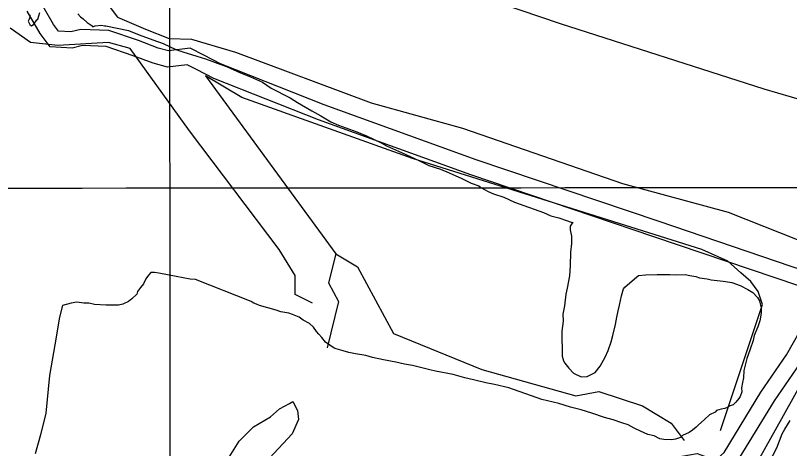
# Model space of a CAD drawing. Extents: x 3297716 to 3335574, y 688621 to 713991.
# Drawn here: x 3306807 to 3308255, y 702608 to 703418 of the extents above; entities that cross this region are included whole.
import ezdxf

# ---------------------------------------------------------------- set-up
doc = ezdxf.new("R2010")
doc.units = 0
for name, color, linetype in [('V-GRID-MAJR', 7, 'Continuous'), ('V-ROAD-CNTR', 7, 'Continuous'), ('V-SITE-VEGE', 7, 'Continuous'), ('V-TOPO-SHOR', 7, 'Continuous')]:
    doc.layers.add(name, color=color, linetype=linetype)

msp = doc.modelspace()

# ---------------------------------------------------------------- linework, layer by layer
at = {"layer": 'V-GRID-MAJR'}
for points in [[(3307097.8000000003, 701143.895), (3307096.381, 703095.232), (3307091.973, 709156.841), (3307089.767, 712189.566)], [(3301843.772, 703091.794), (3307096.381, 703095.232), (3312348.989, 703099.434), (3317601.597, 703104.4), (3322854.204, 703110.13), (3328106.81, 703116.6240000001), (3333359.415, 703123.882), (3333359.416, 703123.882)]]:
    msp.add_spline(points, degree=3, dxfattribs=at)
at = {"layer": 'V-ROAD-CNTR'}
for points in [[(3308285.5233916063, 702939.2310946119), (3308011.082940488, 703032.4449081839), (3307669.071624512, 703148.074676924), (3307384.479193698, 703250.6594717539), (3307190.587581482, 703327.2823185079), (3307159.569643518, 703343.4572861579), (3307134.100694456, 703356.5042600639), (3307093.7137752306, 703351.80126947), (3307074.101814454, 703356.9052592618), (3307037.3788879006, 703370.670231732), (3306982.216998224, 703389.4721941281), (3306929.801103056, 703391.442190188), (3306910.64414137, 703387.00619906), (3306887.863186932, 703388.298196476), (3306878.41920582, 703400.6981716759), (3306858.9442447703, 703434.3761043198)], [(3308272.55141755, 702911.953149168), (3308001.454959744, 703004.032965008), (3307659.1796442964, 703119.7507335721), (3307373.877214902, 703222.59152789), (3307178.1056064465, 703299.9583731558), (3307145.7956710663, 703316.807339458), (3307128.526705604, 703325.6523217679), (3307091.5997794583, 703321.35133037), (3307065.03383259, 703328.2653165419), (3307027.272908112, 703342.4202882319), (3306976.69900926, 703359.6582537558), (3306932.671097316, 703361.312250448), (3306913.230136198, 703356.8102594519), (3306872.367217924, 703359.1302548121), (3306853.4012558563, 703384.034205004), (3306829.1823042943, 703425.914121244)], [(3307416.68312929, 702211.630549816), (3307442.9790766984, 702257.430458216), (3307479.579003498, 702310.6443517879), (3307518.679925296, 702353.11826684), (3307546.45786974, 702380.9722111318), (3307576.8848088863, 702399.769173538), (3307646.75766914, 702427.8321174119), (3307713.2065362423, 702443.1740867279), (3307830.098302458, 702486.843999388), (3307967.393027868, 702552.7028676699), (3308039.5518835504, 702591.463790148), (3308082.2757981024, 702598.6437757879), (3308116.8767289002, 702586.409800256), (3308132.828696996, 702600.57777192), (3308201.520559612, 702713.5845459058), (3308249.3514639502, 702782.980407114), (3308286.32139001, 702847.798277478)], [(3308142.887676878, 702569.386834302), (3308156.1226504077, 702581.141810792), (3308226.7085092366, 702697.266578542), (3308274.7774130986, 702767.006439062)]]:
    msp.add_lwpolyline(points, dxfattribs=at)
at = {"layer": 'V-SITE-VEGE'}
for points in [[(3306833.952, 703419.172), (3306834.023, 703414.427), (3306833.133, 703410.617), (3306831.293, 703406.794), (3306834.2260000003, 703401.145), (3306837.1180000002, 703398.344), (3306841.816, 703401.262), (3306847.378, 703409.886), (3306849.261, 703410.865), (3306852.865, 703423.256)], [(3306924.074, 703420.552), (3306928.9050000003, 703414.933)], [(3306928.9050000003, 703414.933), (3306933.7060000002, 703411.209), (3306941.398, 703404.686), (3306945.236, 703401.897), (3306950.987, 703398.1900000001), (3306951.964, 703396.308), (3306956.678, 703398.278), (3306968.0470000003, 703399.4010000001), (3306973.754, 703398.54), (3306976.599, 703398.583), (3307018.487, 703389.736), (3307038.539, 703381.503), (3307064.299, 703372.41), (3307083.3880000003, 703365.111), (3307107.2800000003, 703354.091), (3307120.633, 703349.55), (3307146.378, 703341.405), (3307162.578, 703336.91), (3307191.213, 703325.961), (3307201.705, 703322.326)], [(3307201.705, 703322.326), (3307228.458, 703310.4010000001), (3307246.599, 703303.087), (3307269.5270000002, 703293.001), (3307285.829, 703281.8640000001), (3307321.22, 703263.43), (3307334.633, 703255.094), (3307361.443, 703239.372), (3307378.662, 703230.15), (3307396.861, 703219.041), (3307411.1950000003, 703212.6190000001), (3307445.548, 703199.86), (3307463.6890000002, 703192.5480000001), (3307491.403, 703179.687), (3307500.9790000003, 703174.1410000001), (3307523.907, 703164.055), (3307537.29, 703157.618), (3307563.095, 703145.676), (3307580.298, 703137.402), (3307602.234, 703130.148), (3307618.465, 703123.752), (3307642.355, 703112.734), (3307659.5640000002, 703104.456), (3307673.88, 703098.984), (3307677.718, 703096.194), (3307691.116, 703088.811), (3307701.624, 703084.226), (3307720.699, 703077.877), (3307740.7630000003, 703068.694), (3307795.146, 703049.6), (3307808.5270000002, 703043.1630000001), (3307823.765, 703039.6020000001), (3307838.082, 703034.127), (3307846.663, 703031.414), (3307850.473, 703030.523), (3307848.59, 703029.544), (3307844.884, 703023.7930000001), (3307844.984, 703017.154), (3307847.071, 703004.849), (3307847.274, 702991.568), (3307845.625, 702975.411), (3307845.068, 702949.785), (3307843.46, 702930.781), (3307839.0670000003, 702907.9400000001), (3307836.395, 702896.512), (3307833.884, 702874.65), (3307831.268, 702859.431), (3307831.473, 702846.148), (3307828.919, 702827.13), (3307829.628, 702780.642), (3307832.608, 702772.1510000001), (3307834.578, 702767.437), (3307842.313, 702758.0650000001), (3307850.997, 702748.71), (3307865.329, 702742.287), (3307876.711, 702742.462), (3307891.775, 702750.285), (3307901.0870000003, 702761.813), (3307910.311, 702779.035), (3307915.8140000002, 702791.456), (3307921.2600000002, 702807.67), (3307924.878, 702819.11), (3307929.302, 702840.055), (3307931.9420000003, 702853.379), (3307934.602, 702865.755), (3307937.287, 702876.235), (3307940.8200000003, 702893.368), (3307943.538, 702901.952), (3307944.412, 702906.709), (3307947.216, 702909.599), (3307965.007, 702925.0530000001), (3307972.494, 702931.809), (3307985.761, 702932.962), (3308007.5810000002, 702933.294), (3308031.2970000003, 702933.661), (3308043.644, 702932.9010000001), (3308059.772, 702933.145), (3308068.339, 702931.381), (3308079.752, 702929.659), (3308086.437, 702926.9130000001), (3308100.6950000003, 702925.235), (3308108.3140000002, 702923.454), (3308131.124, 702920.955), (3308143.486, 702919.247), (3308147.295, 702918.358), (3308162.561, 702912.9), (3308176.907, 702905.527), (3308186.482, 702899.979), (3308195.165, 702890.6240000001), (3308199.063, 702884.042), (3308202.11, 702870.804), (3308202.257, 702861.317), (3308199.63, 702847.045), (3308196.009, 702835.605), (3308188.667, 702819.358), (3308186.914, 702809.843), (3308181.47, 702793.629), (3308177.835, 702783.135), (3308175.091, 702776.4500000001), (3308169.748, 702753.595), (3308169.002, 702740.299)], [(3308169.002, 702740.299), (3308167.237, 702731.732), (3308165.5, 702721.269), (3308165.615, 702713.679), (3308162.899, 702705.098), (3308160.112, 702701.26), (3308154.523, 702694.53), (3308149.8510000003, 702689.715), (3308144.188, 702687.731), (3308138.542, 702684.796), (3308133.826, 702682.828), (3308127.198, 702681.777), (3308118.705, 702678.799), (3308115.904, 702675.91), (3308105.541, 702671.007), (3308096.183, 702662.323), (3308084.0100000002, 702651.698), (3308080.274, 702647.846), (3308073.721, 702642.052), (3308067.139, 702638.157), (3308054.896, 702632.275), (3308051.156, 702628.4230000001), (3308045.4930000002, 702626.438), (3308041.715, 702625.431), (3308034.137, 702624.366), (3308019.895, 702625.0970000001), (3308012.291, 702625.9280000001), (3308001.769, 702631.46), (3307990.341, 702634.133), (3307976.009, 702640.555), (3307964.536, 702646.072), (3307953.053, 702652.5380000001), (3307941.611, 702656.159), (3307925.394, 702661.604), (3307909.1950000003, 702666.1), (3307885.348, 702674.275), (3307865.327, 702680.61), (3307845.33, 702685.0480000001), (3307823.394, 702692.304), (3307791.971, 702699.415), (3307729.96, 702721.236), (3307703.295, 702727.468), (3307687.11, 702731.017), (3307664.254, 702736.359), (3307648.069, 702739.908), (3307626.149, 702746.214), (3307592.842, 702752.343), (3307582.365, 702755.03), (3307562.356, 702760.4180000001), (3307549.978, 702763.0750000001), (3307534.757, 702765.6900000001), (3307518.5700000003, 702769.235), (3307495.73, 702773.63), (3307474.787, 702778.054), (3307462.397, 702781.66), (3307443.365, 702785.164), (3307430.987, 702787.821), (3307420.509, 702790.508), (3307407.171, 702794.098), (3307403.347, 702795.937), (3307387.045, 702807.074), (3307380.272, 702815.51), (3307374.4760000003, 702822.063), (3307370.612, 702826.7490000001), (3307364.789, 702835.199), (3307357.097, 702841.724), (3307345.614, 702848.1900000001), (3307337.936, 702853.7660000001), (3307325.529, 702858.319), (3307318.847, 702861.063), (3307303.626, 702863.679), (3307295.043, 702866.392), (3307263.591, 702875.399), (3307257.855, 702878.156), (3307253.083, 702879.983), (3307250.208, 702881.836), (3307248.2970000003, 702882.756), (3307144.236, 702923.861), (3307133.787, 702924.65), (3307108.0870000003, 702929.9500000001), (3307091.916, 702932.549), (3307075.73, 702936.096), (3307067.176, 702936.9130000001), (3307060.536, 702936.813), (3307055.867, 702931.996), (3307051.222, 702925.282), (3307046.626, 702915.724), (3307041.035, 702908.997), (3307035.461, 702901.319), (3307034.582, 702896.561), (3307025.2290000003, 702887.878), (3307018.661, 702883.032), (3307008.298, 702878.129), (3306999.789, 702876.1020000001), (3306977.021, 702875.752), (3306955.173, 702877.314), (3306944.693, 702880.001), (3306935.207, 702879.856), (3306921.897, 702881.549), (3306911.489, 702879.493), (3306895.42, 702875.451)], [(3306895.42, 702875.451), (3306889.557, 702853.8030000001), (3306881.1580000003, 702801.704), (3306871.08, 702744.563), (3306864.361, 702673.974), (3306854.282, 702633.639), (3306844.202, 702598.346)], [(3307207.034, 702591.622), (3307225.5130000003, 702621.875), (3307252.3910000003, 702648.7660000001), (3307284.307, 702667.253), (3307301.105, 702682.377), (3307319.582, 702692.462), (3307326.301, 702695.822), (3307334.7, 702679.017), (3307336.379, 702662.211), (3307324.622, 702635.3200000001), (3307282.626, 702589.943)]]:
    msp.add_lwpolyline(points, dxfattribs=at)
at = {"layer": 'V-TOPO-SHOR'}
for points in [[(3304772.896, 703587.1630000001), (3305055.17, 703707.8740000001), (3305410.68, 703849.979), (3305685.622, 703992.694), (3305972.071, 704110.022), (3306108.12, 704178.861), (3306171.551, 704211.785), (3306320.918, 704273.051), (3306372.525, 704234.8740000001), (3306417.088, 704176.248), (3306553.423, 704027.938), (3306699.568, 703874.363), (3306918.549, 703521.324), (3306998.4020000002, 703414.738), (3307050.413, 703392.3150000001), (3307094.9220000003, 703374.794), (3307136.2630000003, 703373.502), (3307218.8340000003, 703349.384), (3307472.367, 703254.095), (3307643.186, 703207.282), (3307942.809, 703103.4990000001), (3308140.076, 703050.067), (3308431.541, 702934.39)], [(3308309.7800000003, 703250.12), (3308207.873, 703280.06), (3307826.9, 703402.061), (3307604.227, 703478.3470000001)], [(3307362.969722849, 702879.8961000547), (3307330.503532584, 702896.1291951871), (3307330.503532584, 702931.3009013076), (3307300.7428581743, 702980.0001867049), (3307133.0008751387, 703201.8524868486), (3307022.0747250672, 703356.0668906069), (3306981.4919872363, 703366.8889540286), (3306886.7989322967, 703361.4779223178), (3306835.3941310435, 703366.8889540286), (3306797.516909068, 703393.9441125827)], [(3308125.9251940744, 702641.8107047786), (3308204.3851538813, 702877.1905841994), (3308196.268606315, 702901.5402268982), (3308182.7410270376, 702920.4788378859), (3308163.80241605, 702936.7119330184), (3308139.452773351, 702958.3560598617), (3308090.7534879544, 702980.0001867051), (3307549.6503168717, 703150.4476855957), (3307230.3994459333, 703264.0793515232), (3307162.7615495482, 703304.6620893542), (3307406.257976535, 702971.8836391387), (3307392.730397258, 702917.7733220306), (3307411.669008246, 702882.6016159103), (3307390.024881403, 702796.0251085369)], [(3307406.257976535, 702971.8836391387), (3307446.840714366, 702947.53399644), (3307514.4786107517, 702823.080267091), (3307679.5150779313, 702755.4423707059), (3307855.373608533, 702706.7430853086), (3307898.6618622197, 702714.8596328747), (3307979.827337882, 702687.8044743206), (3308033.9376549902, 702655.3382840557), (3308058.287297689, 702622.8720937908)], [(3308357.0352087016, 702873.57423452), (3308228.184517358, 702642.3037628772), (3308190.1900827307, 702574.574553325), (3308175.3226952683, 702536.580118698), (3308172.0188313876, 702533.2762548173), (3308170.3668994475, 702531.6243228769), (3308160.455307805, 702518.4088673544), (3308158.803375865, 702513.4530715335), (3308163.759171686, 702506.8453437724), (3308172.0188313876, 702496.9337521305), (3308172.0188313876, 702485.3702285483), (3308180.278491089, 702487.0221604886), (3308183.5823549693, 702491.9779563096), (3308186.88621885, 702496.9337521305), (3308195.1458785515, 702500.2376160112), (3308211.6651979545, 702498.5856840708), (3308593.261476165, 702396.1659037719)], [(3308276.090543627, 702496.93375213), (3308208.3613340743, 702513.453071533), (3308198.4497424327, 702520.0607992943), (3308193.4939466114, 702529.9723909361), (3308193.4939466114, 702541.5359145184), (3308201.753606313, 702553.0994381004), (3308231.4883812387, 702609.2651240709), (3308241.3999728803, 702635.6960351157), (3308246.3557687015, 702643.9556948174), (3308256.267360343, 702660.4750142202)]]:
    msp.add_lwpolyline(points, dxfattribs=at)

doc.saveas('drawing.dxf')
